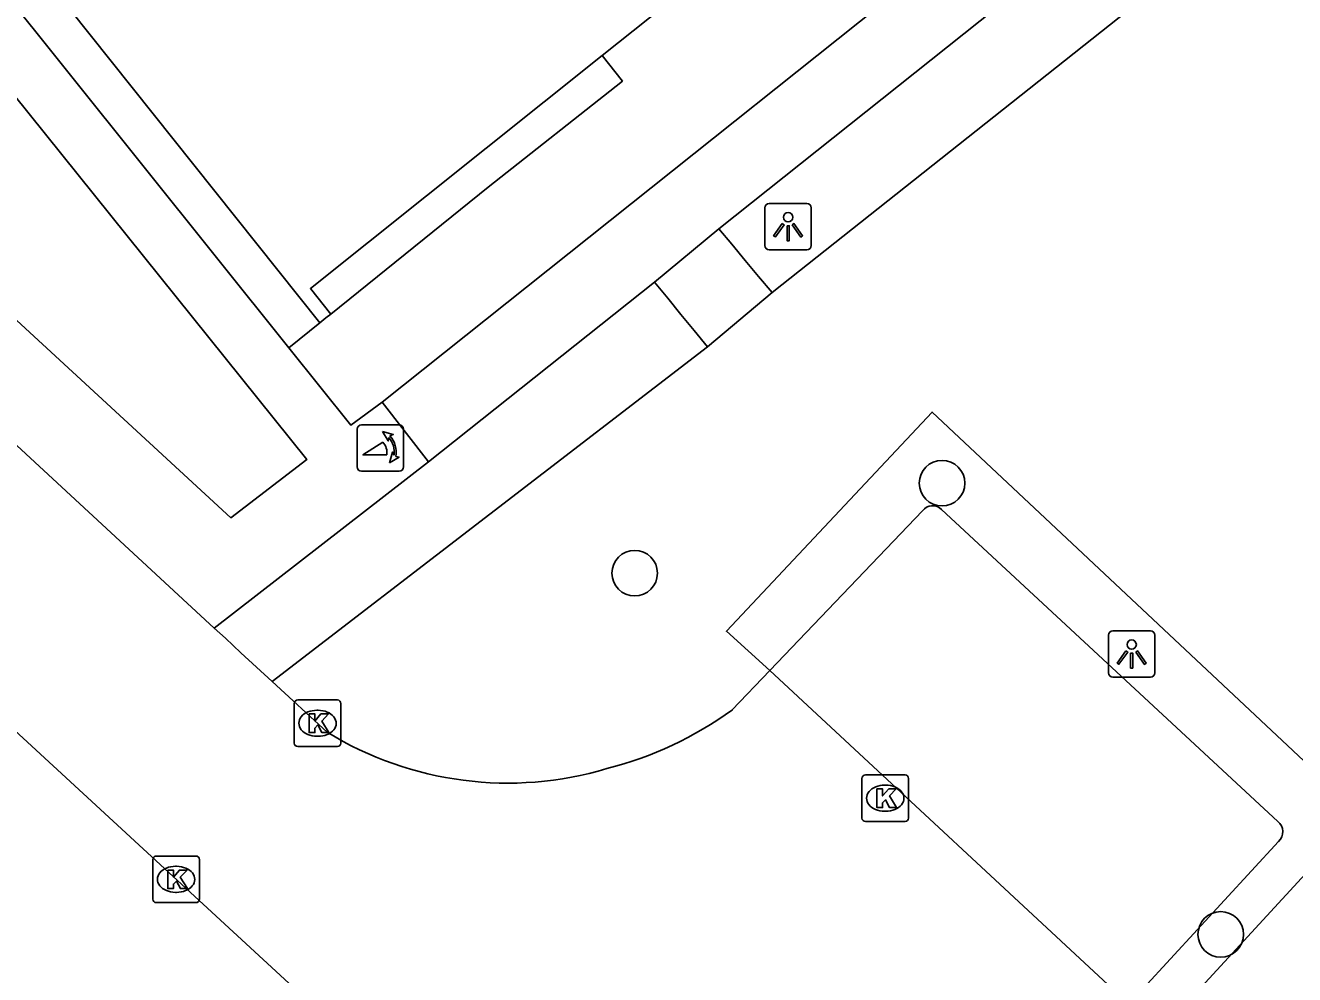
# Model space of a CAD drawing. Extents: x 159040 to 160094, y 381214 to 382518.
# Drawn here: x 159566.14 to 159593.38, y 381696.1 to 381716.48 of the extents above; entities that cross this region are included whole.
import ezdxf

# ---------------------------------------------------------------- set-up
doc = ezdxf.new("R2010")
doc.units = 0
for name, color, linetype in [('IMGEO_Boom', 7, 'Continuous'), ('IMGEO_Groenvoorziening', 7, 'Continuous'), ('IMGEO_Haag', 7, 'Continuous'), ('IMGEO_Kolk', 7, 'Continuous'), ('IMGEO_Lichtpunt', 7, 'Continuous'), ('IMGEO_Pand', 7, 'Continuous'), ('IMGEO_Pand_overbouw', 7, 'Continuous'), ('IMGEO_Parkeervlak_open', 7, 'Continuous'), ('IMGEO_Poller', 7, 'Continuous'), ('IMGEO_Rijbaan_lokaal_open', 7, 'Continuous'), ('IMGEO_Voetpad_gesloten', 7, 'Continuous'), ('IMGEO_Voetpad_open', 7, 'Continuous')]:
    doc.layers.add(name, color=color, linetype=linetype)

msp = doc.modelspace()

# ---------------------------------------------------------------- linework, layer by layer
at = {"layer": 'IMGEO_Boom'}
for centre in [(159585.813, 381706.654), (159579.215, 381704.722), (159591.796, 381696.967)]:
    msp.add_circle(centre, 0.489, dxfattribs=at)
at = {"layer": 'IMGEO_Groenvoorziening'}
msp.add_lwpolyline([(159572.458, 381710.098), (159571.787, 381709.562)], dxfattribs=at)
at = {"layer": 'IMGEO_Haag'}
for points in [[(159595.132, 381721.03), (159582.165, 381710.744)], [(159580.778, 381709.579), (159571.434, 381702.393)], [(159582.116, 381702.63), (159581.186, 381703.474), (159585.601, 381708.179), (159598.898, 381695.702)]]:
    msp.add_lwpolyline(points, dxfattribs=at)
at = {"layer": 'IMGEO_Kolk'}
for p, q in [((159571.906, 381701.073), (159571.906, 381701.925)), ((159571.981, 381701.999), (159572.833, 381701.999)), ((159572.907, 381701.925), (159572.907, 381701.073)), ((159572.394, 381701.779), (159572.419, 381701.779)), ((159572.417, 381701.219), (159572.392, 381701.219)), ((159572.833, 381700.999), (159571.981, 381700.999)), ((159584.094, 381699.465), (159584.094, 381700.317)), ((159584.169, 381700.391), (159585.021, 381700.391)), ((159585.095, 381700.317), (159585.095, 381699.465)), ((159584.582, 381700.171), (159584.607, 381700.171)), ((159585.021, 381699.391), (159584.169, 381699.391)), ((159584.605, 381699.611), (159584.58, 381699.611)), ((159568.869, 381697.723), (159568.869, 381698.575)), ((159568.944, 381698.649), (159569.796, 381698.649)), ((159569.87, 381698.575), (159569.87, 381697.723)), ((159569.357, 381698.429), (159569.382, 381698.429)), ((159569.38, 381697.869), (159569.355, 381697.869)), ((159569.796, 381697.649), (159568.944, 381697.649))]:
    msp.add_line(p, q, dxfattribs=at)
for points in [[(159571.906, 381701.073), (159571.906, 381701.925)], [(159571.981, 381701.999), (159572.833, 381701.999)], [(159572.907, 381701.925), (159572.907, 381701.073)], [(159572.227, 381701.699), (159572.35, 381701.699), (159572.35, 381701.548), (159572.48, 381701.699), (159572.644, 381701.699), (159572.498, 381701.548), (159572.651, 381701.299), (159572.499, 381701.299), (159572.414, 381701.463), (159572.35, 381701.396), (159572.35, 381701.299), (159572.227, 381701.299), (159572.227, 381701.699)], [(159572.833, 381700.999), (159571.981, 381700.999)], [(159584.094, 381699.465), (159584.094, 381700.317)], [(159584.169, 381700.391), (159585.021, 381700.391)], [(159585.095, 381700.317), (159585.095, 381699.465)], [(159584.415, 381700.091), (159584.538, 381700.091), (159584.538, 381699.94), (159584.668, 381700.091), (159584.832, 381700.091), (159584.686, 381699.94), (159584.839, 381699.691), (159584.687, 381699.691), (159584.602, 381699.855), (159584.538, 381699.788), (159584.538, 381699.691), (159584.415, 381699.691), (159584.415, 381700.091)], [(159585.021, 381699.391), (159584.169, 381699.391)], [(159568.869, 381697.723), (159568.869, 381698.575)], [(159568.944, 381698.649), (159569.796, 381698.649)], [(159569.87, 381698.575), (159569.87, 381697.723)], [(159569.19, 381698.349), (159569.313, 381698.349), (159569.313, 381698.198), (159569.443, 381698.349), (159569.607, 381698.349), (159569.461, 381698.198), (159569.614, 381697.949), (159569.462, 381697.949), (159569.377, 381698.113), (159569.313, 381698.046), (159569.313, 381697.949), (159569.19, 381697.949), (159569.19, 381698.349)], [(159569.796, 381697.649), (159568.944, 381697.649)]]:
    msp.add_lwpolyline(points, dxfattribs=at)
for centre, start, end in [((159571.983, 381701.923), 91.552, 178.448), ((159571.983, 381701.923), 91.552, 178.448), ((159572.831, 381701.923), 1.552, 88.448), ((159572.831, 381701.923), 1.552, 88.448), ((159571.983, 381701.075), 181.552, 268.448), ((159571.983, 381701.075), 181.552, 268.448), ((159572.831, 381701.075), 271.552, 358.448), ((159572.831, 381701.075), 271.552, 358.448), ((159584.171, 381700.315), 91.552, 178.448), ((159584.171, 381700.315), 91.552, 178.448), ((159585.019, 381700.315), 1.552, 88.448), ((159585.019, 381700.315), 1.552, 88.448), ((159584.171, 381699.467), 181.552, 268.448), ((159584.171, 381699.467), 181.552, 268.448), ((159585.019, 381699.467), 271.552, 358.448), ((159585.019, 381699.467), 271.552, 358.448), ((159568.946, 381698.573), 91.552, 178.448), ((159568.946, 381698.573), 91.552, 178.448), ((159569.794, 381698.573), 1.552, 88.448), ((159569.794, 381698.573), 1.552, 88.448), ((159568.946, 381697.725), 181.552, 268.448), ((159568.946, 381697.725), 181.552, 268.448), ((159569.794, 381697.725), 271.552, 358.448), ((159569.794, 381697.725), 271.552, 358.448)]:
    msp.add_arc(centre, 0.0765, start, end, dxfattribs=at)
for centre, major_axis, ratio, start_param, end_param in [((159572.393, 381701.499), (-0.387, 0.002), 0.722429, 4.712389, 7.853982), ((159572.418, 381701.499), (-0.39, 0.002), 0.717154, 1.570796, 4.712389), ((159584.581, 381699.891), (-0.387, 0.002), 0.722429, 4.712389, 7.853982), ((159584.606, 381699.891), (-0.39, 0.002), 0.717154, 1.570796, 4.712389), ((159569.356, 381698.149), (-0.387, 0.002), 0.722429, 4.712389, 7.853982), ((159569.381, 381698.149), (-0.39, 0.002), 0.717154, 1.570796, 4.712389)]:
    msp.add_ellipse(centre, major_axis=major_axis, ratio=ratio, start_param=start_param, end_param=end_param, dxfattribs=at)
at = {"layer": 'IMGEO_Lichtpunt'}
for p, q in [((159582.01, 381712.565), (159582.01, 381711.758)), ((159582.01, 381712.565), (159582.01, 381711.758)), ((159582.912, 381712.66), (159582.104, 381712.66)), ((159582.912, 381712.66), (159582.104, 381712.66)), ((159583.006, 381711.758), (159583.006, 381712.565)), ((159583.006, 381711.758), (159583.006, 381712.565)), ((159582.104, 381711.664), (159582.912, 381711.664)), ((159582.104, 381711.664), (159582.912, 381711.664)), ((159590.288, 381703.486), (159589.48, 381703.486)), ((159590.288, 381703.486), (159589.48, 381703.486)), ((159589.386, 381703.391), (159589.386, 381702.584)), ((159589.386, 381703.391), (159589.386, 381702.584)), ((159590.382, 381702.584), (159590.382, 381703.391)), ((159590.382, 381702.584), (159590.382, 381703.391)), ((159589.48, 381702.49), (159590.288, 381702.49)), ((159589.48, 381702.49), (159590.288, 381702.49))]:
    msp.add_line(p, q, dxfattribs=at)
for points in [[(159582.384, 381712.229), (159582.423, 381712.201), (159582.235, 381711.939), (159582.197, 381711.966), (159582.384, 381712.229)], [(159582.596, 381712.201), (159582.634, 381712.228), (159582.821, 381711.966), (159582.782, 381711.938), (159582.596, 381712.201)], [(159582.486, 381712.181), (159582.533, 381712.181), (159582.533, 381711.859), (159582.486, 381711.859), (159582.486, 381712.181)], [(159589.76, 381703.055), (159589.799, 381703.027), (159589.611, 381702.765), (159589.573, 381702.792), (159589.76, 381703.055)], [(159589.862, 381703.007), (159589.909, 381703.007), (159589.909, 381702.685), (159589.862, 381702.685), (159589.862, 381703.007)], [(159589.972, 381703.027), (159590.01, 381703.054), (159590.197, 381702.792), (159590.158, 381702.764), (159589.972, 381703.027)]]:
    msp.add_lwpolyline(points, dxfattribs=at)
for centre in [(159582.509, 381712.363), (159589.885, 381703.189)]:
    msp.add_circle(centre, 0.0994, dxfattribs=at)
for centre, start, end in [((159582.104, 381712.565), 90, 180), ((159582.104, 381712.565), 90, 180), ((159582.912, 381712.565), 0, 90), ((159582.912, 381712.565), 0, 90), ((159582.104, 381711.758), 180, 270), ((159582.104, 381711.758), 180, 270), ((159582.912, 381711.758), 270, 0), ((159582.912, 381711.758), 270, 360), ((159589.48, 381703.391), 90, 180), ((159589.48, 381703.391), 90, 180), ((159590.288, 381703.391), 0, 90), ((159590.288, 381703.391), 0, 90), ((159589.48, 381702.584), 180, 270), ((159589.48, 381702.584), 180, 270), ((159590.288, 381702.584), 270, 0), ((159590.288, 381702.584), 270, 360)]:
    msp.add_arc(centre, 0.0946, start, end, dxfattribs=at)
at = {"layer": 'IMGEO_Pand'}
for points in [[(159586.593, 381722.28), (159587.032, 381721.737), (159587.634, 381720.991), (159587.427, 381720.82), (159586.826, 381721.573), (159586.386, 381722.126), (159580.196, 381717.178), (159578.514, 381715.834), (159572.255, 381710.832), (159572.692, 381710.285), (159572.587, 381710.201), (159572.458, 381710.098)], [(159572.458, 381710.098), (159566.17, 381717.985)]]:
    msp.add_lwpolyline(points, dxfattribs=at)
at = {"layer": 'IMGEO_Pand_overbouw'}
msp.add_lwpolyline([(159578.514, 381715.834), (159572.255, 381710.832), (159572.692, 381710.285), (159576.068, 381713.01), (159578.951, 381715.287)], close=True, dxfattribs=at)
at = {"layer": 'IMGEO_Parkeervlak_open'}
for points in [[(159585.394, 381706.062), (159582.116, 381702.63)], [(159593.024, 381699.391), (159585.804, 381706.087)], [(159590.136, 381695.813), (159593.036, 381698.964)], [(159593.693, 381698.353), (159590.802, 381695.208)]]:
    msp.add_lwpolyline(points, dxfattribs=at)
for centre, radius, start, end in [((159585.61, 381705.899), 0.27, 43.9855, 142.9931), ((159592.846, 381699.172), 0.282, 312.3011, 50.9184)]:
    msp.add_arc(centre, radius, start, end, dxfattribs=at)
at = {"layer": 'IMGEO_Poller'}
for p, q in [((159574.16, 381707.905), (159573.352, 381707.905)), ((159574.16, 381707.905), (159573.352, 381707.905)), ((159573.258, 381707.81), (159573.258, 381707.003)), ((159573.258, 381707.81), (159573.258, 381707.003)), ((159574.254, 381707.003), (159574.254, 381707.81)), ((159574.254, 381707.003), (159574.254, 381707.81)), ((159573.352, 381706.908), (159574.16, 381706.908)), ((159573.352, 381706.908), (159574.16, 381706.908))]:
    msp.add_line(p, q, dxfattribs=at)
for points in [[(159573.937, 381707.634), (159573.925, 381707.561), (159573.8, 381707.766)], [(159573.8, 381707.766), (159574.031, 381707.7), (159573.96, 381707.668)], [(159573.893, 381707.261), (159573.38, 381707.261), (159573.81, 381707.536)], [(159573.953, 381707.089), (159574.019, 381707.32), (159574.049, 381707.252)], [(159574.085, 381707.225), (159574.157, 381707.214), (159573.953, 381707.089)]]:
    msp.add_lwpolyline(points, dxfattribs=at)
for centre, radius, start, end in [((159573.352, 381707.81), 0.0946, 90, 180), ((159573.352, 381707.81), 0.0946, 90, 180), ((159574.16, 381707.81), 0.0946, 0, 90), ((159574.16, 381707.81), 0.0946, 0, 90), ((159573.579, 381707.321), 0.476, 351.7527, 41.1691), ((159573.579, 381707.321), 0.516, 349.3569, 42.2912), ((159573.565, 381707.311), 0.332, 351.3247, 42.4854), ((159573.352, 381707.003), 0.0946, 180, 270), ((159573.352, 381707.003), 0.0946, 180, 270), ((159574.16, 381707.003), 0.0946, 270, 0), ((159574.16, 381707.003), 0.0946, 270, 0)]:
    msp.add_arc(centre, radius, start, end, dxfattribs=at)
at = {"layer": 'IMGEO_Rijbaan_lokaal_open'}
for points in [[(159558.335, 381714.501), (159570.19, 381703.543)], [(159576.484, 381691.592), (159556.325, 381710.172)], [(159571.434, 381702.393), (159571.099, 381702.703), (159570.763, 381703.013), (159570.428, 381703.323), (159570.19, 381703.543)], [(159571.434, 381702.393), (159572.616, 381701.306)], [(159581.311, 381701.788), (159582.116, 381702.63)], [(159582.116, 381702.63), (159590.083, 381695.231)]]:
    msp.add_lwpolyline(points, dxfattribs=at)
for centre, radius, start, end in [((159576.67, 381708.193), 7.91, 284.2682, 305.9309), ((159576.489, 381707.628), 7.414, 238.5126, 286.6996)]:
    msp.add_arc(centre, radius, start, end, dxfattribs=at)
at = {"layer": 'IMGEO_Voetpad_gesloten'}
for points in [[(159573.794, 381708.392), (159616.964, 381742.797), (159619.451, 381742.729), (159647.604, 381716.715)], [(159581.023, 381712.115), (159593.993, 381722.444)], [(159579.64, 381710.972), (159581.023, 381712.115)], [(159574.792, 381707.112), (159579.64, 381710.972)], [(159573.794, 381708.392), (159574.792, 381707.112)]]:
    msp.add_lwpolyline(points, dxfattribs=at)
at = {"layer": 'IMGEO_Voetpad_open'}
for points in [[(159566.699, 381725.224), (159568.551, 381722.872), (159563.051, 381718.519), (159572.179, 381707.164), (159570.549, 381705.912), (159560.25, 381715.4), (159560.033, 381717.807)], [(159566.17, 381717.985), (159565.488, 381717.432), (159571.787, 381709.562)], [(159582.165, 381710.744), (159581.876, 381711.09), (159581.588, 381711.436), (159581.3, 381711.782), (159581.023, 381712.115)], [(159579.64, 381710.972), (159579.924, 381710.625), (159580.208, 381710.276), (159580.493, 381709.928), (159580.778, 381709.579)], [(159582.165, 381710.744), (159580.778, 381709.579)], [(159571.787, 381709.562), (159573.118, 381707.9), (159573.794, 381708.392)], [(159570.19, 381703.543), (159574.792, 381707.112)]]:
    msp.add_lwpolyline(points, dxfattribs=at)

doc.saveas('drawing.dxf')
